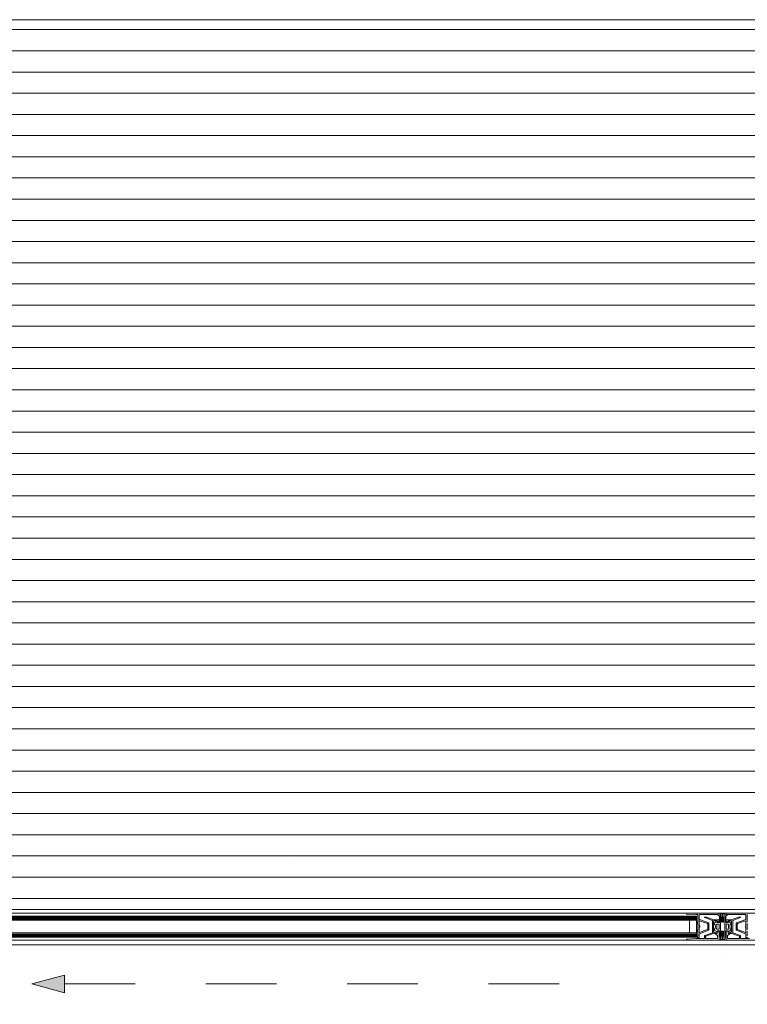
# Model space of a CAD drawing. Header units: metres. Extents: x -3.6 to 84.5, y -11 to 16.8.
# Tile 357 of 656: x 58.3 to 59.3, y -2.8 to -1.4. Entities that reach past the tile are written whole.
import ezdxf

# ---------------------------------------------------------------- set-up
doc = ezdxf.new("R2010")
doc.units = ezdxf.units.M
doc.header["$MEASUREMENT"] = 0
doc.linetypes.add('MITTE', pattern=[0.0508, 0.03175, -0.00635, 0.00635, -0.00635])
doc.linetypes.add('Strichlinie eng', pattern=[0.115, 0.075, -0.04])
doc.layers.add('301 - Elemente.Linie', color=7, linetype='Continuous')
doc.layers.add('302 - Elemente.Schraffur', color=7, linetype='Continuous')

msp = doc.modelspace()

# ---------------------------------------------------------------- hatches: boundary and pattern name
at = {"layer": '301 - Elemente.Linie', "linetype": 'Continuous', "lineweight": 0, "true_color": 0x000000}
msp.add_hatch(color=18, dxfattribs=at).paths.add_polyline_path([(58.3218, -2.7912), (58.3685, -2.8037), (58.3685, -2.7787)])
at = {"layer": '302 - Elemente.Schraffur', "linetype": 'Continuous', "lineweight": 13, "true_color": 0xa0a0a0}
h = msp.add_hatch(dxfattribs=at)
h.set_pattern_fill('Holz__Sperrholz_1_0001', color=253, style=0, pattern_type=2)
h.set_pattern_definition([(0, (0, 0), (0, 0.030000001), [])])
h.paths.add_polyline_path([(58.0023, -1.4259), (58.0023, -2.6859), (60.6023, -2.6859), (60.6023, -1.4259)])
at = {"layer": '302 - Elemente.Schraffur', "linetype": 'Continuous', "lineweight": 13}
h = msp.add_hatch(dxfattribs=at)
h.set_pattern_fill('Dielenboden_0001', style=0, pattern_type=2)
h.set_pattern_definition([(0, (0, 0), (0, 0.152), [])])
h.paths.add_polyline_path([(58.0798, -2.82), (60.5158, -2.82), (60.5158, -2.72), (58.0798, -2.72)])

# ---------------------------------------------------------------- linework, layer by layer
at = {"layer": '301 - Elemente.Linie', "color": 7, "linetype": 'Continuous', "lineweight": 5}
for p, q in [((58.6882, -2.6191), (58.6882, -2.6191)), ((59.2497, -2.691), (58.062, -2.691)), ((59.263, -2.6965), (58.062, -2.6965)), ((59.263, -2.698), (58.062, -2.698)), ((59.263, -2.6995), (58.062, -2.6995)), ((59.263, -2.7205), (58.062, -2.7205)), ((59.263, -2.722), (58.062, -2.722)), ((59.263, -2.7235), (58.062, -2.7235)), ((59.2497, -2.729), (58.062, -2.729)), ((59.3, -2.749), (59.3, -2.749)), ((59.3, -2.749), (59.3, -2.749))]:
    msp.add_line(p, q, dxfattribs=at)
at = {"layer": '301 - Elemente.Linie', "color": 7, "linetype": 'MITTE', "lineweight": 5}
msp.add_line((59.263, -2.725), (59.263, -2.6984), dxfattribs=at)
at = {"layer": '301 - Elemente.Linie', "color": 7, "linetype": 'Continuous', "lineweight": 9}
for p, q in [((58.3218, -2.7912), (58.3685, -2.7787)), ((58.3685, -2.7787), (58.3685, -2.8037)), ((58.3218, -2.7912), (58.3685, -2.8037))]:
    msp.add_line(p, q, dxfattribs=at)
at = {"layer": '301 - Elemente.Linie', "color": 7, "linetype": 'Continuous', "lineweight": 13}
msp.add_lwpolyline([(58.0023, -2.6859), (60.6023, -2.6859), (60.6023, -1.4259), (58.0023, -1.4259)], close=True, dxfattribs=at)
at = {"layer": '301 - Elemente.Linie', "color": 7, "linetype": 'Continuous', "lineweight": 5}
for points in [[(58.062, -2.701), (59.263, -2.701), (59.263, -2.695), (58.062, -2.695)], [(58.062, -2.725), (59.263, -2.725), (59.263, -2.719), (58.062, -2.719)]]:
    msp.add_lwpolyline(points, dxfattribs=at)
for points in [[(59.2945, -2.691), (59.2497, -2.691, 0.414214), (59.249, -2.6917), (59.249, -2.692, 0.397434), (59.2493, -2.6923), (59.262, -2.693), (59.2647, -2.693, -0.414214), (59.265, -2.6933), (59.265, -2.703), (59.2647, -2.703, 0.414214), (59.2645, -2.7032), (59.2645, -2.7057, 0.414214), (59.2647, -2.706), (59.265, -2.706), (59.265, -2.714), (59.2647, -2.714, 0.414214), (59.2645, -2.7142), (59.2645, -2.7167, 0.414214), (59.2647, -2.717), (59.265, -2.717), (59.265, -2.7232), (59.2647, -2.7232, 0.414214), (59.2645, -2.7235), (59.2645, -2.725, 0.414214), (59.2647, -2.7252), (59.2667, -2.7252, 0.414214), (59.267, -2.725), (59.267, -2.7203, -0.315299), (59.2672, -2.72), (59.2805, -2.7152, 0.315299), (59.2807, -2.7149), (59.2807, -2.7051, 0.315299), (59.2805, -2.7048), (59.2673, -2.7, -0.315299), (59.267, -2.6995), (59.267, -2.6935, -0.414214), (59.2675, -2.693), (59.293, -2.693), (59.2941, -2.6941, 0.668179), (59.295, -2.6938), (59.295, -2.6915, 0.414214)], [(59.249, -2.728, -0.397434), (59.2493, -2.7277), (59.262, -2.727), (59.2742, -2.727, 0.414214), (59.2745, -2.7267), (59.2745, -2.7229, -0.315299), (59.2747, -2.7227), (59.2855, -2.7187, 0.315299), (59.2857, -2.7185), (59.2857, -2.7015, 0.315301), (59.2855, -2.7013), (59.2747, -2.6973, -0.8391), (59.2748, -2.6967), (59.2774, -2.6967, -0.087489), (59.2775, -2.6968), (59.2878, -2.7005), (59.2945, -2.7005, -0.414214), (59.295, -2.701), (59.295, -2.702, -0.414214), (59.293, -2.704), (59.2925, -2.704, -0.414214), (59.2922, -2.7037), (59.2922, -2.7023, 0.414214), (59.2919, -2.702), (59.2875, -2.702, 0.414214), (59.2872, -2.7023), (59.2872, -2.7177, 0.520567), (59.2876, -2.718), (59.2877, -2.7179, -0.244698), (59.2894, -2.7181), (59.2917, -2.7198, 0.606688), (59.2922, -2.7195), (59.2922, -2.7163, -0.414214), (59.2925, -2.716), (59.293, -2.716, -0.414214), (59.295, -2.718), (59.295, -2.7285, -0.414214), (59.2945, -2.729), (59.2497, -2.729, -0.414214), (59.249, -2.7282)], [(59.2669, -2.7019, -0.520567), (59.2674, -2.7016), (59.2788, -2.7058, -0.315299), (59.2791, -2.7063), (59.2791, -2.7137, -0.315299), (59.2788, -2.7142), (59.2674, -2.7184, -0.520567), (59.2669, -2.7181), (59.2669, -2.7113, -0.414214), (59.2672, -2.711), (59.2673, -2.711, 0.414214), (59.2676, -2.7107), (59.2676, -2.7093, 0.414214), (59.2673, -2.709), (59.2672, -2.709, -0.414214), (59.2669, -2.7087)], [(59.2993, -2.691, -0.328613), (59.3002, -2.6917, -0.102891), (59.3013, -2.7031, -0.382548), (59.3008, -2.7035), (59.2998, -2.7035, -0.668179), (59.2995, -2.7026), (59.3003, -2.7018, 0.184605), (59.3004, -2.7015, 0.084992), (59.2994, -2.6924, 0.486278), (59.2975, -2.6917), (59.2972, -2.6918, 0.267949), (59.297, -2.6923), (59.297, -2.7277, 0.267949), (59.2972, -2.7282), (59.2975, -2.7283, 0.486278), (59.2994, -2.7276, 0.084992), (59.3004, -2.7185, 0.184605), (59.3003, -2.7182), (59.2995, -2.7174, -0.668179), (59.2998, -2.7165), (59.3008, -2.7165, -0.382548), (59.3013, -2.7169, -0.102891), (59.3002, -2.7283, -0.328613), (59.2993, -2.729), (59.295, -2.729), (59.295, -2.725), (59.2955, -2.725), (59.2955, -2.716), (59.2927, -2.716, 0.440011), (59.2925, -2.7162), (59.2926, -2.7173, -0.606815), (59.2923, -2.7175), (59.2882, -2.7151, -0.478247), (59.2881, -2.7144, 0.386242), (59.2881, -2.7056, -0.478247), (59.2882, -2.7049), (59.2923, -2.7025, -0.606815), (59.2926, -2.7027), (59.2925, -2.7038, 0.440011), (59.2927, -2.704), (59.2955, -2.704), (59.2955, -2.695), (59.295, -2.695), (59.295, -2.691)], [(59.3007, -2.691, 0.328613), (59.2997, -2.6917, 0.102891), (59.2987, -2.7031, 0.382548), (59.2992, -2.7035), (59.3002, -2.7035, 0.668179), (59.3005, -2.7026), (59.2997, -2.7018, -0.184605), (59.2995, -2.7015, -0.084992), (59.3006, -2.6924, -0.486278), (59.3025, -2.6917), (59.3027, -2.6918, -0.267949), (59.303, -2.6923), (59.303, -2.7277, -0.267949), (59.3027, -2.7282), (59.3025, -2.7283, -0.486278), (59.3006, -2.7276, -0.084992), (59.2995, -2.7185, -0.184605), (59.2997, -2.7182), (59.3005, -2.7174, 0.668179), (59.3002, -2.7165), (59.2992, -2.7165, 0.382548), (59.2987, -2.7169, 0.102891), (59.2997, -2.7283, 0.328613), (59.3007, -2.729), (59.305, -2.729), (59.305, -2.725), (59.3045, -2.725), (59.3045, -2.716), (59.3073, -2.716, -0.440011), (59.3075, -2.7162), (59.3074, -2.7173, 0.606815), (59.3077, -2.7175), (59.3117, -2.7151, 0.478247), (59.3119, -2.7144, -0.386242), (59.3119, -2.7056, 0.478247), (59.3117, -2.7049), (59.3077, -2.7025, 0.606815), (59.3074, -2.7027), (59.3075, -2.7038, -0.440011), (59.3073, -2.704), (59.3045, -2.704), (59.3045, -2.695), (59.305, -2.695), (59.305, -2.691)], [(59.333, -2.7019, 0.520567), (59.3326, -2.7016), (59.3212, -2.7058, 0.315299), (59.3208, -2.7063), (59.3208, -2.7137, 0.315299), (59.3212, -2.7142), (59.3326, -2.7184, 0.520567), (59.333, -2.7181), (59.333, -2.7113, 0.414214), (59.3327, -2.711), (59.3326, -2.711, -0.414214), (59.3323, -2.7107), (59.3323, -2.7093, -0.414214), (59.3326, -2.709), (59.3327, -2.709, 0.414214), (59.333, -2.7087)], [(59.295, -2.7065), (59.2918, -2.7065, 0.517638), (59.2913, -2.7072, -0.171573), (59.2913, -2.7128, 0.517638), (59.2918, -2.7135), (59.295, -2.7135)], [(59.305, -2.7065), (59.3082, -2.7065, -0.517638), (59.3087, -2.7072, 0.171573), (59.3087, -2.7128, -0.517638), (59.3082, -2.7135), (59.305, -2.7135)], [(59.2763, -2.727, -0.414214), (59.276, -2.7267), (59.276, -2.724, -0.315299), (59.2762, -2.7237), (59.2882, -2.7193, -0.244698), (59.2885, -2.7194), (59.2929, -2.7224, -0.244698), (59.293, -2.7227), (59.293, -2.7267, -0.414214), (59.2927, -2.727)], [(59.3237, -2.727, 0.414214), (59.324, -2.7267), (59.324, -2.724, 0.315299), (59.3238, -2.7237), (59.3117, -2.7193, 0.244698), (59.3115, -2.7194), (59.3071, -2.7224, 0.244698), (59.307, -2.7227), (59.307, -2.7267, 0.414214), (59.3073, -2.727)]]:
    msp.add_lwpolyline(points, format="xyb", close=True, dxfattribs=at)
msp.add_lwpolyline([(59.263, -2.719), (59.253, -2.719), (59.253, -2.701), (59.263, -2.701)], close=True, dxfattribs=at)
for points in [[(59.3352, -2.7252), (59.3332, -2.7252, -0.414214), (59.333, -2.725), (59.333, -2.7203, 0.315299), (59.3328, -2.72), (59.3195, -2.7152, -0.315299), (59.3193, -2.7149), (59.3193, -2.7051, -0.315299), (59.3195, -2.7048), (59.3327, -2.7, 0.315299), (59.333, -2.6995), (59.333, -2.6935, 0.414214), (59.3325, -2.693), (59.307, -2.693), (59.3058, -2.6941, -0.668179), (59.305, -2.6938), (59.305, -2.6915, -0.414214), (59.3055, -2.691), (59.3502, -2.691, -0.414214)], [(59.338, -2.727), (59.3258, -2.727, -0.414214), (59.3255, -2.7267), (59.3255, -2.7229, 0.315299), (59.3253, -2.7227), (59.3144, -2.7187, -0.315299), (59.3143, -2.7185), (59.3143, -2.7015, -0.315301), (59.3144, -2.7013), (59.3253, -2.6973, 0.8391), (59.3252, -2.6967), (59.3226, -2.6967, 0.087489), (59.3225, -2.6968), (59.3122, -2.7005), (59.3055, -2.7005, 0.414214), (59.305, -2.701), (59.305, -2.702, 0.414214), (59.307, -2.704), (59.3075, -2.704, 0.414214), (59.3078, -2.7037), (59.3078, -2.7023, -0.414214), (59.3081, -2.702), (59.3125, -2.702, -0.414214), (59.3128, -2.7023), (59.3128, -2.7177, -0.520567), (59.3124, -2.718), (59.3123, -2.7179, 0.244698), (59.3106, -2.7181), (59.3083, -2.7198, -0.606688), (59.3078, -2.7195), (59.3078, -2.7163, 0.414214), (59.3075, -2.716), (59.307, -2.716, 0.414214), (59.305, -2.718), (59.305, -2.7285, 0.414214), (59.3055, -2.729), (59.3502, -2.729, 0.414214)], [(59.3353, -2.693, 0.414214), (59.335, -2.6933), (59.335, -2.703), (59.3352, -2.703, -0.414214)], [(59.3352, -2.706), (59.335, -2.706), (59.335, -2.714), (59.3352, -2.714, -0.414214)], [(59.3352, -2.717), (59.335, -2.717), (59.335, -2.7232), (59.3352, -2.7232, -0.414214)]]:
    msp.add_lwpolyline(points, format="xyb", dxfattribs=at)
at = {"layer": '301 - Elemente.Linie', "color": 7, "linetype": 'Strichlinie eng', "lineweight": 13, "flags": 128}
msp.add_lwpolyline([(58.3685, -2.7912), (59.1405, -2.7912)], dxfattribs=at)

doc.saveas('drawing.dxf')
